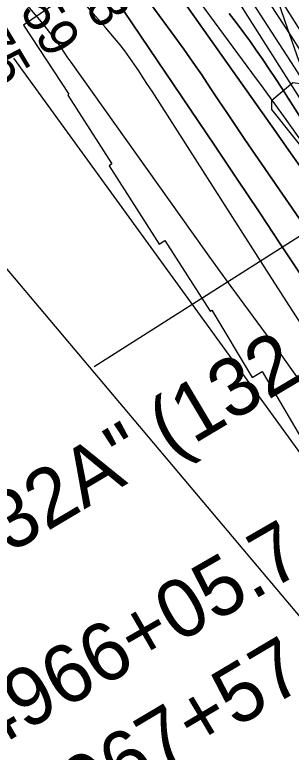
# Model space of a CAD drawing. Extents: x 3540316 to 3578335, y 553172 to 578787.
# Drawn here: x 3551841 to 3552315, y 562816 to 564084 of the extents above; entities that cross this region are included whole.
import ezdxf

# ---------------------------------------------------------------- set-up
doc = ezdxf.new("R2010")
doc.units = 0
for name, color, linetype in [('V-CHAN-DOCK', 7, 'Continuous'), ('V-CHAN-NAID', 7, 'Continuous'), ('V-RIVR-EDGE', 7, 'Continuous'), ('V-RIVR-RANG', 7, 'Continuous'), ('V-RRAP-RVMT', 7, 'Continuous'), ('V-SURV-IDEN', 7, 'Continuous'), ('V-TOPO-DPTH', 7, 'Continuous'), ('V-TOPO-MAJR', 7, 'Continuous'), ('V-TOPO-MINR', 7, 'Continuous'), ('V-TOPO-WATR', 7, 'Continuous')]:
    doc.layers.add(name, color=color, linetype=linetype)

msp = doc.modelspace()

# ---------------------------------------------------------------- linework, layer by layer
at = {"layer": 'V-CHAN-DOCK'}
msp.add_lwpolyline([(3552400.9, 563974), (3552355.1, 563939.4), (3552471.9, 563784.7), (3552455, 563771.9), (3552537.7, 563651.5), (3552658.9, 563424.3), (3552613.6, 563402.7), (3552494.8, 563629.6), (3552388.1, 563788.3), (3552282.3, 563921.2), (3552282.2, 563937.3), (3552318.3, 563967.2), (3552334.6, 563965.1), (3552346.8, 563953.1), (3552391, 563987), (3552400.9, 563974)], dxfattribs=at)
at = {"layer": 'V-RIVR-EDGE'}
msp.add_lwpolyline([(3552609.7, 563579.7), (3552583.5, 563645.3), (3552541.9, 563699.3), (3552518.2, 563760), (3552496.8, 563788.9), (3552477.9, 563814.7), (3552467.5, 563833.1), (3552455.9, 563847.2), (3552444.9, 563863.2), (3552433.3, 563884), (3552424.2, 563901.2), (3552408.9, 563914.7), (3552385.6, 563922.1), (3552342.9, 563976.2), (3552328.2, 564005), (3552305.1, 564072.4), (3552289.3, 564117.8)], dxfattribs=at)
at = {"layer": 'V-RIVR-RANG'}
msp.add_line((3552905.3, 564068.9), (3551976.9, 563479), dxfattribs=at)
at = {"layer": 'V-RRAP-RVMT'}
for p, q in [((3552180.6, 564287.6), (3551855.6, 564065.9)), ((3552342.5, 564038.5), (3552275.2, 564145.4)), ((3551855.6, 564065.9), (3551933.7, 563947.2)), ((3551933.7, 563947.2), (3551931.9, 563945.9)), ((3551931.9, 563945.9), (3552007.6, 563827.6)), ((3552007.6, 563827.6), (3552002.9, 563824.3)), ((3552002.9, 563824.3), (3552088.8, 563689.8)), ((3552088.8, 563689.8), (3552098.5, 563695.6)), ((3552098.5, 563695.6), (3552176, 563574.4)), ((3552176, 563574.4), (3552179.3, 563576.3)), ((3552179.3, 563576.3), (3552248.2, 563460.5)), ((3552248.2, 563460.5), (3552265.6, 563470.5)), ((3552265.6, 563470.5), (3552342.6, 563339.1))]:
    msp.add_line(p, q, dxfattribs=at)
at = {"layer": 'V-TOPO-DPTH'}
for points in [[(3553021.3, 562787.2), (3552966.9, 562897.8), (3552936.6, 562957.7), (3552905.5, 563017.2), (3552873.2, 563076), (3552840.1, 563134.4), (3552831.7, 563148.8), (3552793.7, 563214), (3552755.5, 563279.1), (3552717.3, 563344.2), (3552679, 563409.2), (3552611.9, 563522.8), (3552540.8, 563641.5), (3552468.8, 563759.6), (3552395.4, 563877), (3552321.1, 563993.7), (3552178.1, 564215.6)], [(3553021.3, 562787.2), (3552966.9, 562897.8), (3552936.6, 562957.7), (3552905.5, 563017.2), (3552873.2, 563076), (3552840.1, 563134.4), (3552831.7, 563148.8), (3552793.7, 563214), (3552755.5, 563279.1), (3552717.3, 563344.2), (3552679, 563409.2), (3552611.9, 563522.8), (3552540.8, 563641.5), (3552468.8, 563759.6), (3552395.4, 563877), (3552321.1, 563993.7), (3552178.1, 564215.6)], [(3552089.6, 564165.2), (3552288.7, 563882.7), (3552315.5, 563844.8), (3552342.4, 563806.9), (3552369.3, 563769), (3552396.3, 563731.2), (3552423.1, 563693.2), (3552449.4, 563655), (3552475.2, 563616.3), (3552500.6, 563577.4), (3552558, 563487.9), (3552610.5, 563403.3), (3552661.4, 563317.7), (3552709.9, 563230.8), (3552756.6, 563142.9), (3552940, 562786.3)], [(3552940, 562786.3), (3552756.6, 563142.9), (3552709.9, 563230.8), (3552661.4, 563317.7), (3552610.5, 563403.3), (3552558, 563487.9), (3552500.6, 563577.4), (3552475.2, 563616.3), (3552449.4, 563655), (3552423.1, 563693.2), (3552396.3, 563731.2), (3552369.3, 563769), (3552342.4, 563806.9), (3552315.5, 563844.8), (3552288.7, 563882.7), (3552089.6, 564165.2)], [(3552335.1, 563631.5), (3552297.8, 563688.3), (3552260.4, 563744.9), (3552222.8, 563801.4), (3552185, 563857.7), (3552014.2, 564111.3)], [(3552014.2, 564111.3), (3552185, 563857.7), (3552222.8, 563801.4), (3552260.4, 563744.9), (3552297.8, 563688.3), (3552335.1, 563631.5)], [(3552076.2, 564099.5), (3552115.6, 564046), (3552131.2, 564024.4), (3552146.6, 564002.6), (3552161.7, 563980.6), (3552176.4, 563958.4), (3552191.1, 563936.1), (3552205.9, 563913.9), (3552220.8, 563891.8), (3552235.9, 563869.7), (3552376.6, 563665.2)], [(3552076.2, 564099.5), (3552115.6, 564046), (3552131.2, 564024.4), (3552146.6, 564002.6), (3552161.7, 563980.6), (3552176.4, 563958.4), (3552191.1, 563936.1), (3552205.9, 563913.9), (3552220.8, 563891.8), (3552235.9, 563869.7), (3552376.6, 563665.2)], [(3552968.5, 562812.9), (3552712.1, 563276.5), (3552643.5, 563397.8), (3552573.5, 563518.3), (3552501.3, 563637.4), (3552427.6, 563755.7), (3552299, 563957.8), (3552288.4, 563974.3), (3552277.6, 563990.6), (3552266.6, 564006.8), (3552255.4, 564022.9), (3552244.1, 564038.9), (3552232.6, 564054.8), (3552220.9, 564070.5), (3552209.1, 564086.2)], [(3552209.1, 564086.2), (3552220.9, 564070.5), (3552232.6, 564054.8), (3552244.1, 564038.9), (3552255.4, 564022.9), (3552266.6, 564006.8), (3552277.6, 563990.6), (3552288.4, 563974.3), (3552299, 563957.8), (3552427.6, 563755.7), (3552501.3, 563637.4), (3552573.5, 563518.3), (3552643.5, 563397.8), (3552712.1, 563276.5), (3552968.5, 562812.9)]]:
    msp.add_lwpolyline(points, dxfattribs=at)
at = {"layer": 'V-TOPO-MAJR'}
msp.add_lwpolyline([(3552897.7, 562745), (3552493.7, 563304.7), (3552434.6, 563395.1), (3552375.8, 563485.6), (3552317.2, 563576.3), (3552258.9, 563667.2), (3552076.5, 563952.3), (3552068.9, 563964), (3552061.3, 563975.7), (3552053.6, 563987.4), (3552045.9, 563999), (3552037.9, 564010.4), (3552029.7, 564021.7), (3552021.1, 564032.7), (3552012.2, 564043.4), (3551996.5, 564061.8), (3551979.5, 564081.5), (3551962.4, 564101.2)], dxfattribs=at)
at = {"layer": 'V-TOPO-MINR'}
for points in [[(3552325, 563462.1), (3552295.2, 563503.7), (3552265, 563545), (3552234.7, 563586.2), (3552204.5, 563627.6), (3552174.6, 563669.1), (3552144.8, 563710.7), (3551937.5, 564002.1), (3551934.2, 564006.8), (3551930.9, 564011.6), (3551927.7, 564016.3), (3551924.5, 564021.1), (3551921.3, 564025.9), (3551918.1, 564030.6), (3551914.8, 564035.3), (3551911.4, 564039.9), (3551906.9, 564046), (3551901.2, 564053.6), (3551895.4, 564061), (3551889.4, 564068.4), (3551883.3, 564075.7), (3551559.8, 564452.5)], [(3553029.4, 562808), (3552910.6, 563041.6), (3552859.3, 563139.9), (3552806.6, 563237.3), (3552751.8, 563333.6), (3552695.6, 563429.1), (3552667.9, 563475.1), (3552624.5, 563547.1), (3552581.1, 563619), (3552537.6, 563690.9), (3552494, 563762.8), (3552450.1, 563834.4), (3552405.8, 563905.8), (3552360.8, 563976.7), (3552315.3, 564047.4), (3552210.8, 564208.1)], [(3552940, 562786.3), (3552756.6, 563142.9), (3552709.9, 563230.8), (3552661.4, 563317.7), (3552610.5, 563403.3), (3552558, 563487.9), (3552500.6, 563577.4), (3552475.2, 563616.3), (3552449.4, 563655), (3552423.1, 563693.2), (3552396.3, 563731.2), (3552369.3, 563769), (3552342.4, 563806.9), (3552315.5, 563844.8), (3552288.7, 563882.7), (3552089.6, 564165.2)], [(3551374.4, 564161.3), (3551577, 563941.6), (3551597.6, 563918.7), (3551617.8, 563895.5), (3551637.4, 563871.8), (3551656.7, 563847.8), (3551686.6, 563809.7), (3551690.7, 563804.6), (3551694.9, 563799.6), (3551699.4, 563794.8), (3551703.9, 563790), (3551708.6, 563785.5), (3551713.5, 563781.1), (3552401.1, 562964.7), (3552432.6, 562923.6), (3552605.7, 562701.5), (3552607.1, 562699.8), (3552610.3, 562696.6), (3552613.8, 562693.7), (3552617.3, 562690.9), (3552619.1, 562689.5), (3552644.2, 562670.2), (3552656.6, 562659.3), (3552668, 562647.4)], [(3552947.9, 562807.9), (3552733.5, 563210), (3552676.2, 563314.5), (3552617.3, 563417.9), (3552556, 563520), (3552493.1, 563621.1), (3552400.9, 563765.6), (3552382.7, 563793.6), (3552364.2, 563821.4), (3552345.4, 563849), (3552326.2, 563876.4), (3552306.8, 563903.6), (3552287.4, 563930.7), (3552267.7, 563957.7), (3552248, 563984.7), (3552119.8, 564159.2)], [(3553687.4, 561122.3), (3553214.7, 562279.7), (3553203.1, 562307), (3553017.1, 562772.8), (3553016.7, 562773.8), (3553016.3, 562774.8), (3553011, 562785.6), (3553008, 562791.4), (3553005, 562797.2), (3553001.9, 562803), (3552998.8, 562808.7), (3552995.3, 562814.8), (3552990.4, 562823.6), (3552985.4, 562832.3), (3552980.4, 562841), (3552975.5, 562849.8), (3552691, 563345.7), (3552610.6, 563483.8), (3552528.9, 563621.1), (3552445.5, 563757.3), (3552360.8, 563892.8), (3552194.9, 564154.3)], [(3552335.1, 563631.5), (3552297.8, 563688.3), (3552260.4, 563744.9), (3552222.8, 563801.4), (3552185, 563857.7), (3552014.2, 564111.3)], [(3552376.6, 563665.2), (3552235.9, 563869.7), (3552220.8, 563891.8), (3552205.9, 563913.9), (3552191.1, 563936.1), (3552176.4, 563958.4), (3552161.7, 563980.6), (3552146.6, 564002.6), (3552131.2, 564024.4), (3552115.6, 564046), (3552076.2, 564099.5)], [(3552968.5, 562812.9), (3552712.1, 563276.5), (3552643.5, 563397.8), (3552573.5, 563518.3), (3552501.3, 563637.4), (3552427.6, 563755.7), (3552299, 563957.8), (3552288.4, 563974.3), (3552277.6, 563990.6), (3552266.6, 564006.8), (3552255.4, 564022.9), (3552244.1, 564038.9), (3552232.6, 564054.8), (3552220.9, 564070.5), (3552209.1, 564086.2)], [(3551838.8, 564009), (3552600.2, 562957.9), (3552616.3, 562933.3), (3552631.6, 562908.2), (3552646.2, 562882.6), (3552744.8, 562702.5), (3552750.6, 562691.4), (3552755.9, 562680.2), (3552760.7, 562668.7), (3552765.2, 562657.1), (3552897.6, 562283.5), (3552918.2, 562227), (3552939.3, 562170.7), (3552961.2, 562114.8), (3552983.8, 562059.1), (3553006.7, 562003.6), (3553029.6, 561948), (3553052.4, 561892.5), (3553075.2, 561836.8), (3553085.6, 561811.4), (3553112.9, 561742.9), (3553139.4, 561674), (3553164.7, 561604.6)]]:
    msp.add_lwpolyline(points, dxfattribs=at)
at = {"layer": 'V-TOPO-WATR'}
msp.add_lwpolyline([(3553021.3, 562787.2), (3552966.9, 562897.8), (3552936.6, 562957.7), (3552905.5, 563017.2), (3552873.2, 563076), (3552840.1, 563134.4), (3552831.7, 563148.8), (3552793.7, 563214), (3552755.5, 563279.1), (3552717.3, 563344.2), (3552679, 563409.2), (3552611.9, 563522.8), (3552540.8, 563641.5), (3552468.8, 563759.6), (3552395.4, 563877), (3552321.1, 563993.7), (3552178.1, 564215.6)], dxfattribs=at)

# ---------------------------------------------------------------- texts
at = {"layer": 'V-CHAN-NAID'}
msp.add_text('BONNET CARRE CREVASSE "132A" (132.9)', height=100, rotation=30.7627, dxfattribs=at).set_placement((3550124.5, 562141))
at = {"layer": 'V-RIVR-RANG'}
for s, p in [('-48', (3551919.3, 564167.3)), ('-59', (3551832.8, 564117)), ('-75', (3551746.9, 564065.8))]:
    msp.add_text(s, height=67, rotation=301.0706, dxfattribs=at).set_placement(p)
at = {"layer": 'V-SURV-IDEN'}
for s, rotation, p in [('4966+05.7', 29.9238, (3551794.3, 562815.2)), ('4967+57.5', 30.7266, (3551896.8, 562665.6)), ('4970+67.4', 22.8108, (3551938.8, 562516.7))]:
    msp.add_text(s, height=100, rotation=rotation, dxfattribs=at).set_placement(p)

doc.saveas('drawing.dxf')
